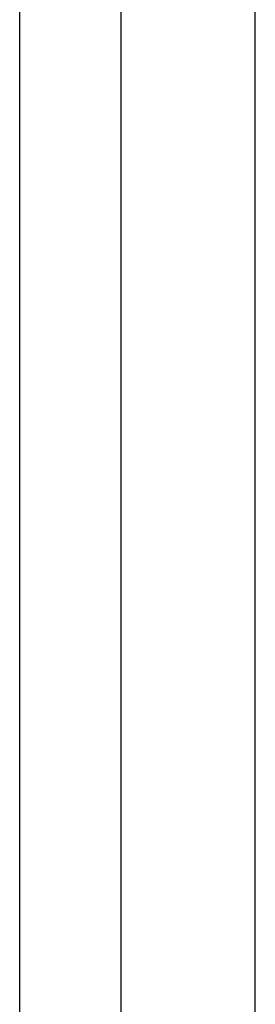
# Model space of a CAD drawing. Header units: centimetres. Extents: x -131 to 30, y 97 to 149.
# Tile 396 of 656: x -50.035 to -49.873, y 121.456 to 122.134. Entities that reach past the tile are written whole.
import ezdxf

# ---------------------------------------------------------------- set-up
doc = ezdxf.new("R2010")
doc.units = ezdxf.units.CM
for name, color, linetype, true_color in [('Calque 02', 7, 'Continuous', 0x7d26cd), ('Calque 06', 7, 'Continuous', 0x815a2c), ('solide4', 7, 'Continuous', 0xdc0000)]:
    doc.layers.add(name, color=color, linetype=linetype, true_color=true_color)

msp = doc.modelspace()

# ---------------------------------------------------------------- linework, layer by layer
at = {"layer": 'Calque 02'}
for p, q in [((-49.87303, 99.81548, 13.13493), (-49.87303, 140.81548, 13.13493)), ((-49.87303, 101.81548, 50.13493), (-49.87303, 138.81548, 50.13493))]:
    msp.add_line(p, q, dxfattribs=at)
at = {"layer": 'Calque 06'}
for points in [[(-49.96522, 99.43078, 12.91113), (-49.96522, 121.05195, 12.91113), (-49.96522, 142.67312, 12.91113)], [(-49.96522, 99.43078, 12.91113), (-49.96522, 121.05195, 12.91113), (-49.96522, 142.67312, 12.91113)], [(-49.96522, 99.84519, 4.61352), (-49.96522, 121.05195, 4.61352), (-49.96522, 142.25871, 4.61352)], [(-49.96522, 99.84519, 4.61352), (-49.96522, 121.05195, 4.61352), (-49.96522, 142.25871, 4.61352)]]:
    msp.add_open_spline(points, degree=2, dxfattribs=at)
at = {"layer": 'solide4'}
for points in [[(-50.03493, 102.30453, 2.88716), (-50.03493, 120.83239, 2.88716), (-50.03493, 139.36024, 2.88716)], [(-50.03493, 102.30453, 2.88716), (-50.03493, 120.83239, 2.88716), (-50.03493, 139.36024, 2.88716)], [(-50.03493, 102.65966, 4.63924), (-50.03493, 120.83239, 4.63924), (-50.03493, 139.00511, 4.63924)], [(-50.03493, 102.65966, 4.63924), (-50.03493, 120.83239, 4.63924), (-50.03493, 139.00511, 4.63924)]]:
    msp.add_open_spline(points, degree=2, dxfattribs=at)

doc.saveas('drawing.dxf')
